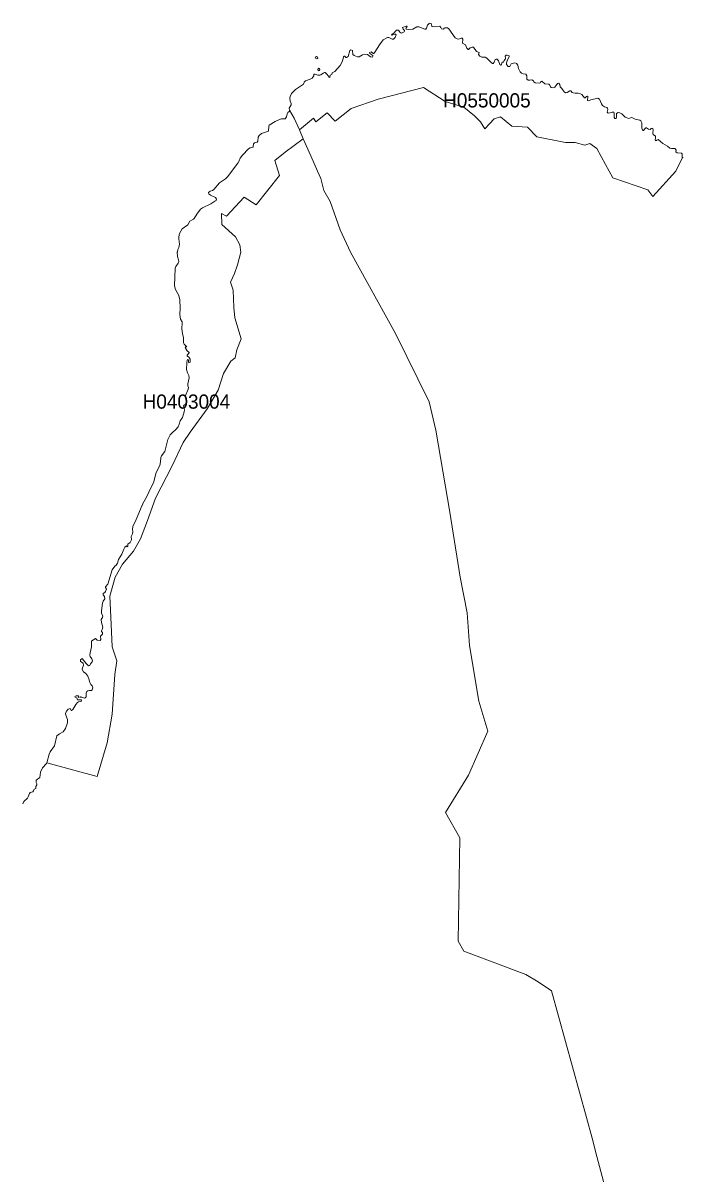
# Model space of a CAD drawing. Extents: x 369010 to 739155, y 6377141 to 6616555.
# Drawn here: x 427565 to 432217, y 6490909 to 6499021 of the extents above; entities that cross this region are included whole.
import ezdxf
from ezdxf.enums import TextEntityAlignment as Align

# ---------------------------------------------------------------- set-up
doc = ezdxf.new("R2010")
doc.units = 0
doc.header["$LTSCALE"] = 40
doc.layers.add('1', color=7, linetype='Continuous', lineweight=13)
doc.layers.add('2', color=7, linetype='Continuous')

msp = doc.modelspace()

# ---------------------------------------------------------------- linework, layer by layer
at = {"layer": '1'}
for points in [[(430567.1, 6498979.73), (430556.34, 6498987.84), (430539.3, 6498986.85), (430533.01, 6498984.2), (430527.88, 6498977.75), (430514.14, 6498980.07), (430510.5, 6498989.83), (430503.71, 6498998.6), (430462.17, 6498993.8), (430449.43, 6498995.79), (430446.45, 6498999.26), (430442.97, 6499017.97), (430433.37, 6499020.61), (430426.92, 6499017.97), (430417.15, 6499004.89), (430409.87, 6498983.71), (430405.4, 6498978.41), (430398.12, 6498978.41), (430355.09, 6498993.8), (430340.03, 6498994.8), (430312.56, 6498977.75), (430281.11, 6498976.09), (430265.22, 6498977.75), (430263.24, 6498982.71), (430271.68, 6498995.79), (430270.35, 6498998.6), (430264.89, 6498998.93), (430240.07, 6498989.83), (430245.2, 6498978.41), (430254.13, 6498968.98), (430253.8, 6498963.68), (430250.49, 6498958.88), (430233.45, 6498949.61), (430227.65, 6498950.94), (430220.37, 6498956.56), (430210.94, 6498969.31), (430197.86, 6498969.97), (430189.75, 6498963.35), (430181.48, 6498952.26), (430167.57, 6498942.66), (430161.62, 6498935.88), (430168.07, 6498934.55), (430182.47, 6498942.17), (430191.08, 6498942.17), (430194.22, 6498937.53), (430187.1, 6498917.67), (430176.68, 6498906.58), (430166.25, 6498906.58), (430142.58, 6498918.99), (430134.8, 6498919.66), (430104.68, 6498902.61), (430077.04, 6498867.03), (430045.6, 6498815.39), (430037.82, 6498806.62), (430033.85, 6498805.96), (430019.12, 6498816.71), (430008.36, 6498812.74), (430009.02, 6498805.62), (430030.87, 6498791.23), (430031.53, 6498788.58), (430027.72, 6498779.81), (430013.66, 6498782.62), (429993.63, 6498798.34), (429974.76, 6498801.32), (429959.04, 6498796.36), (429934.88, 6498781.13), (429923.79, 6498781.96), (429900.29, 6498791.56), (429889.2, 6498799.34), (429886.55, 6498827.8), (429876.78, 6498830.78), (429867.52, 6498826.15), (429856.1, 6498783.94), (429846, 6498776.83), (429841.37, 6498777.49), (429833.26, 6498786.59), (429827.63, 6498786.92), (429824.82, 6498783.28), (429815.88, 6498752), (429799.99, 6498721.88), (429763.25, 6498678.85), (429743.72, 6498670.57), (429742.73, 6498658.16), (429728.99, 6498652.7), (429728.66, 6498637.31), (429723.2, 6498639.29), (429709.46, 6498658.82), (429694.07, 6498672.23), (429689.1, 6498672.23), (429679.67, 6498668.09), (429664.28, 6498655.68), (429657.82, 6498653.69), (429644.09, 6498654.02), (429625.38, 6498659.82), (429616.61, 6498659.48), (429614.63, 6498656.84), (429614.96, 6498648.06), (429602.21, 6498632.34), (429588.48, 6498623.9), (429556.2, 6498612.48)], [(431545.89, 6498501.76), (431543.57, 6498504.08), (431537.12, 6498503.08), (431527.02, 6498492.49), (431522.72, 6498494.15), (431504.18, 6498515.83), (431494.92, 6498522.28), (431478.37, 6498526.25), (431456.69, 6498526.25), (431442.29, 6498528.57), (431436.16, 6498531.72), (431427.06, 6498543.14), (431419.45, 6498543.14), (431400.91, 6498530.06), (431389.16, 6498529.73), (431379.56, 6498536.35), (431362.02, 6498560.18), (431349.94, 6498571.6), (431347.62, 6498586.66), (431342.32, 6498597.42), (431332.23, 6498593.45), (431312.7, 6498568.29), (431303.1, 6498563.49), (431287.21, 6498566.8), (431283.57, 6498570.28), (431278.27, 6498582.69), (431271.49, 6498588.65), (431243.35, 6498593.12), (431220.84, 6498609.83), (431211.41, 6498603.71), (431209.42, 6498599.41), (431203.8, 6498596.76), (431175.16, 6498600.07), (431165.23, 6498606.52), (431162.09, 6498612.15), (431150.67, 6498621.25), (431136.6, 6498616.78), (431125.18, 6498617.45), (431117.24, 6498625.56), (431115.25, 6498633), (431115.25, 6498648.73), (431108.13, 6498660.81), (431090.09, 6498662.13), (431078.67, 6498666.44), (431069.24, 6498675.54), (431058.15, 6498699.04), (431053.19, 6498722.54), (431044.08, 6498734.95), (431031.01, 6498739.26), (431006.85, 6498733.96), (430996.42, 6498713.77), (430985.33, 6498715.09), (430972.59, 6498728.17), (430972.92, 6498738.93), (430976.72, 6498753.33), (430992.78, 6498784.27), (430992.12, 6498788.58), (430977.72, 6498795.03), (430969.94, 6498792.88), (430963.32, 6498787.92), (430966.3, 6498773.52), (430964.64, 6498768.06), (430955.87, 6498755.97), (430951.24, 6498745.05), (430941.14, 6498744.39), (430936.01, 6498723.2), (430932.7, 6498722.54), (430926.08, 6498727.51), (430915.98, 6498753.99), (430907.21, 6498765.08), (430899.27, 6498766.4), (430892.48, 6498762.43), (430886.36, 6498743.89), (430879.08, 6498735.95), (430873.28, 6498736.28), (430865.67, 6498741.57), (430835.38, 6498772.85), (430821.65, 6498780.8), (430799.97, 6498780.47), (430784.74, 6498785.93), (430776.46, 6498797.68), (430780.77, 6498813.73), (430760.41, 6498820.85), (430740.22, 6498850.31), (430730.12, 6498851.3), (430717.71, 6498846.01), (430705.96, 6498834.26), (430701.66, 6498834.26), (430692.22, 6498842.86), (430684.28, 6498866.36), (430663.76, 6498879.44), (430661.77, 6498889.53), (430665.08, 6498895.99), (430666.07, 6498906.91), (430661.11, 6498913.7), (430653, 6498914.36), (430634.13, 6498907.57), (430624.2, 6498909.4), (430611.79, 6498916.35), (430567.1, 6498979.73)], [(429556.2, 6498612.48), (429546.11, 6498604.04), (429545.11, 6498594.44), (429541.8, 6498588.98), (429486.19, 6498552.07), (429457.23, 6498524.6), (429448.13, 6498503.08), (429446.8, 6498490.01), (429448.63, 6498470.31), (429454.25, 6498452.44), (429454.58, 6498444.83), (429440.85, 6498420.33), (429442.5, 6498407.26)], [(429442.5, 6498407.26), (429476.93, 6498349.16), (429512.84, 6498267.74), (429612.14, 6498349.83), (429628.03, 6498323.84), (429709.46, 6498387.06), (429765.23, 6498329.47), (429878.11, 6498417.19), (430067.94, 6498483.22), (430389.02, 6498566.47), (430541.45, 6498466.51), (430672.2, 6498428.44), (430748.33, 6498366.54), (430788.88, 6498323.68), (430819.83, 6498273.69), (430886.36, 6498345.19), (430931.54, 6498359.43), (431010.16, 6498292.73), (431121.87, 6498285.61), (431186.25, 6498218.91), (431388.5, 6498178.53), (431457.35, 6498178.53), (431524.05, 6498159.5), (431559.79, 6498171.41), (431609.78, 6498135.66), (431671.01, 6498023.29), (431721.49, 6497930.6), (431968.42, 6497844.05), (432003.68, 6497798.2), (432166.7, 6497976.45), (432214.36, 6498072.28), (432214.36, 6498072.44), (432210.22, 6498075.75), (432210.56, 6498099.25), (432205.59, 6498104.05), (432176.13, 6498106.7), (432166.7, 6498112.66), (432168.68, 6498124.08), (432164.38, 6498132.19), (432158.59, 6498135.5), (432135.58, 6498135.17), (432123.17, 6498137.48), (432107.61, 6498152.71), (432073.85, 6498172.08), (432041.91, 6498198.56), (432033.14, 6498195.58), (432030.16, 6498191.94), (432022.54, 6498191.27), (432020.06, 6498195.25), (432023.54, 6498212.95), (432021.88, 6498222.39), (432007.65, 6498234.47), (432003.34, 6498246.22), (432006.66, 6498265.09), (432004.01, 6498276.34), (431999.7, 6498278.83), (431993.58, 6498277), (431985.64, 6498269.06), (431972.89, 6498272.7), (431960.48, 6498281.8), (431955.68, 6498281.8), (431947.4, 6498275.35), (431938.3, 6498262.27), (431934.99, 6498262.61), (431931.19, 6498266.74), (431927.21, 6498280.15), (431925.89, 6498316.73), (431919.1, 6498330.46), (431911.49, 6498335.76), (431878.55, 6498342.88), (431856.71, 6498354.3), (431847.44, 6498353.3), (431835.03, 6498346.52), (431809.87, 6498357.27), (431786.04, 6498379.78), (431771.64, 6498388.06), (431760.22, 6498389.05), (431748.8, 6498383.75), (431749.13, 6498359.92), (431745.49, 6498348.5), (431737.38, 6498348.83), (431731.75, 6498354.3), (431732.41, 6498385.08), (431728.61, 6498391.53), (431718.68, 6498392.2), (431704.44, 6498387.4), (431690.38, 6498385.74), (431681.77, 6498391.86), (431686.4, 6498410.57), (431685.08, 6498420), (431680.61, 6498424.97), (431662.57, 6498430.76), (431649.5, 6498439.36), (431642.05, 6498450.12), (431629.31, 6498483.72), (431615.57, 6498491.83), (431567.74, 6498480.08), (431549.86, 6498472.3), (431542.58, 6498473.95), (431545.89, 6498501.76)], [(432219, 6498072.44), (432214.36, 6498072.44), (432214.36, 6498072.28), (432166.7, 6497976.45), (432003.68, 6497798.2), (431968.42, 6497844.05), (431721.49, 6497930.6), (431671.01, 6498023.29), (431609.78, 6498135.66), (431559.79, 6498171.41), (431524.05, 6498159.5), (431457.35, 6498178.53), (431388.5, 6498178.53), (431186.25, 6498218.91), (431121.87, 6498285.61), (431010.16, 6498292.73), (430931.54, 6498359.43), (430886.36, 6498345.19), (430819.83, 6498273.69), (430788.88, 6498323.68), (430748.33, 6498366.54), (430672.2, 6498428.44), (430541.45, 6498466.51), (430389.02, 6498566.47), (430067.94, 6498483.22), (429878.11, 6498417.19), (429765.23, 6498329.47), (429709.46, 6498387.06), (429628.03, 6498323.84), (429612.14, 6498349.83), (429512.84, 6498267.74), (429540.65, 6498204.68), (429593.61, 6498084.69), (429639.95, 6497976.95), (429664.61, 6497924.98), (429684.63, 6497839.74), (429730.98, 6497762.62), (429799.66, 6497561.86), (429872.81, 6497404.8), (430191.24, 6496831.82), (430428.91, 6496351.86), (430473.76, 6496151.77), (430573.56, 6495573.17), (430645.22, 6495114.22), (430695.53, 6494863.32), (430712.74, 6494632.44), (430776.79, 6494241.36), (430841.51, 6494030.34), (430705.63, 6493719.52), (430542.11, 6493457.53), (430644.39, 6493278.12), (430632.31, 6492550.24), (430672.03, 6492480.23), (431108.46, 6492313.9), (431196.35, 6492264.08), (431289.53, 6492200.19), (431537.62, 6491306.47), (431576.18, 6491161.16), (431610.6, 6491031.07), (431666.54, 6490820.22)], [(429442.5, 6498407.26), (429440.52, 6498396.17), (429431.41, 6498389.05), (429426.78, 6498380.11), (429422.31, 6498360.25), (429411.72, 6498345.19), (429387.89, 6498344.53), (429368.36, 6498338.74), (429342.54, 6498327.65), (429300.66, 6498300.84), (429297.69, 6498293.89), (429296.53, 6498259.3), (429245.22, 6498241.92), (429229.5, 6498227.85), (429223.54, 6498214.94), (429220.89, 6498188.46), (429215.43, 6498181.84), (429196.07, 6498175.39), (429188.62, 6498169.1), (429187.29, 6498148.9), (429185.31, 6498146.59), (429165.78, 6498141.29), (429153.37, 6498134.84), (429111.82, 6498088.99), (429095.44, 6498067.81), (429088.32, 6498048.28), (429079.22, 6498031.89), (429007.23, 6497937.72), (428992, 6497923.49), (428950.13, 6497894.03), (428909.58, 6497847.69), (428900.81, 6497840.41), (428885.42, 6497836.1), (428872.67, 6497827), (428874.33, 6497816.9), (428887.4, 6497807.8), (428921.33, 6497790.09), (428929.27, 6497779.67), (428927.62, 6497768.91), (428918.02, 6497764.77), (428889.39, 6497746.4), (428830.47, 6497718.93), (428815.24, 6497707.51), (428789.42, 6497673.74), (428772.04, 6497643.46), (428767.08, 6497638.16), (428741.92, 6497624.09), (428727.03, 6497597.94), (428685.82, 6497569.97), (428668.11, 6497537.86), (428665.29, 6497526.78), (428669.1, 6497524.13), (428663.97, 6497520.65), (428663.31, 6497498.64), (428669.1, 6497462.73), (428662.32, 6497438.23), (428655.36, 6497425.49), (428654.37, 6497408.11), (428651.89, 6497404.63), (428654.04, 6497375.17), (428661.98, 6497351.67), (428662.32, 6497336.61), (428659.67, 6497328.17), (428641.3, 6497304.01), (428638.15, 6497292.26), (428632.86, 6497168.62), (428640.14, 6497143.14), (428664.63, 6497100.11), (428671.42, 6497070.65), (428672.41, 6497011.23), (428670.09, 6496966.71), (428674.73, 6496934.11), (428686.81, 6496913.91), (428687.8, 6496907.29), (428683.83, 6496864.26), (428688.13, 6496831.49), (428696.91, 6496801.54), (428697.24, 6496766.78), (428700.22, 6496758.01), (428720.9, 6496737.82), (428709.98, 6496737.49), (428708.66, 6496734.18), (428722.39, 6496711.01), (428736.79, 6496698.59), (428737.45, 6496694.95), (428721.07, 6496679.89), (428721.4, 6496674.1), (428735.47, 6496663.18), (428742.92, 6496652.09), (428742.42, 6496630.41), (428734.48, 6496625.77), (428730.67, 6496631.89), (428731, 6496645.96), (428724.88, 6496649.93), (428721.4, 6496643.31), (428718.75, 6496625.61), (428718.09, 6496578.6), (428724.71, 6496555.1), (428733.48, 6496537.39), (428737.45, 6496519.85)], [(429540.65, 6498204.68), (429512.84, 6498267.74), (429476.93, 6498349.16), (429442.5, 6498407.26)], [(427988.88, 6494507.82), (427992.19, 6494494.08), (427982.76, 6494469.92), (427982.76, 6494465.45), (427991.86, 6494447.41), (428006.92, 6494435.66), (428020.99, 6494416.46), (428029.43, 6494399.41), (428037.04, 6494372.43), (428043.5, 6494358.37), (428052.1, 6494348.93), (428056.9, 6494335.03), (428053.43, 6494322.12), (428047.63, 6494316.33), (428033.73, 6494316.33), (428021.98, 6494313.02), (428015.53, 6494308.88), (428009.73, 6494297.46), (428011.39, 6494274.79), (428010.06, 6494270.65), (428002.62, 6494263.53), (427996.82, 6494262.87), (427979.28, 6494268.66), (427969.35, 6494269.33), (427967.36, 6494271.31), (427957.27, 6494267.67), (427957.27, 6494278.76), (427939.23, 6494278.76), (427930.46, 6494273.63), (427932.77, 6494270.32), (427944.03, 6494263.86), (427948.33, 6494251.62), (427953.46, 6494249.63), (427974.48, 6494250.62), (427977.96, 6494246.98), (427974.48, 6494238.21), (427956.28, 6494235.73), (427949.16, 6494231.09), (427937.9, 6494218.18), (427916.22, 6494182.93), (427908.11, 6494176.48), (427905.3, 6494176.48), (427898.68, 6494189.39), (427884.45, 6494183.93), (427871.54, 6494171.35), (427865.75, 6494153.14), (427866.41, 6494141.56), (427878.32, 6494112.43), (427878.99, 6494088.43), (427864.42, 6494049.37), (427849.19, 6494026.03), (427822.38, 6494011.14), (427804.34, 6493997.24), (427787.79, 6493925.41), (427756.02, 6493884.03), (427748.9, 6493866.49), (427732.02, 6493806.41), (427732.02, 6493806.41), (428088.84, 6493709.09), (428159.18, 6493948.58), (428193.94, 6494148.51), (428212.31, 6494430.2), (428226.54, 6494526.02), (428193.94, 6494624), (428183.68, 6494833.2), (428177.55, 6494982.15), (428214.3, 6495114.89), (428267.26, 6495206.57), (428344.88, 6495298.43), (428393.21, 6495384.99), (428442.03, 6495513.58), (428499.13, 6495672.63), (428615.48, 6495899.21), (428695.09, 6496064.55), (428743.91, 6496135.88), (428862.24, 6496300.39), (428939.7, 6496433.12), (428978.59, 6496551.46), (429028.91, 6496636.69), (429059.53, 6496661.19), (429071.77, 6496716.3), (429102.39, 6496795.91), (429057.54, 6496942.88), (429051.42, 6497015.7), (429047.28, 6497138.17), (429026.92, 6497195.27), (429055.39, 6497254.36), (429077.9, 6497315.59), (429100.24, 6497405.46), (429094.12, 6497458.42), (429063.5, 6497512.71), (428967.67, 6497600.59), (428963.7, 6497678.05), (429000.27, 6497659.67), (429124.73, 6497794.4), (429208.48, 6497739.28), (429373.65, 6497945.33), (429338.9, 6498052.42), (429412.38, 6498109.68), (429540.65, 6498204.68)], [(431666.54, 6490820.22), (431610.6, 6491031.07), (431576.18, 6491161.16), (431537.62, 6491306.47), (431289.53, 6492200.19), (431196.35, 6492264.08), (431108.46, 6492313.9), (430672.03, 6492480.23), (430632.31, 6492550.24), (430644.39, 6493278.12), (430542.11, 6493457.53), (430705.63, 6493719.52), (430841.51, 6494030.34), (430776.79, 6494241.36), (430712.74, 6494632.44), (430695.53, 6494863.32), (430645.22, 6495114.22), (430573.56, 6495573.17), (430473.76, 6496151.77), (430428.91, 6496351.86), (430191.24, 6496831.82), (429872.81, 6497404.8), (429799.66, 6497561.86), (429730.98, 6497762.62), (429684.63, 6497839.74), (429664.61, 6497924.98), (429639.95, 6497976.95), (429593.61, 6498084.69), (429540.65, 6498204.68), (429412.38, 6498109.68), (429338.9, 6498052.42), (429373.65, 6497945.33), (429208.48, 6497739.28), (429124.73, 6497794.4), (429000.27, 6497659.67), (428963.7, 6497678.05), (428967.67, 6497600.59), (429063.5, 6497512.71), (429094.12, 6497458.42), (429100.24, 6497405.46), (429077.9, 6497315.59), (429055.39, 6497254.36), (429026.92, 6497195.27), (429047.28, 6497138.17), (429051.42, 6497015.7), (429057.54, 6496942.88)], [(429057.54, 6496942.88), (429102.39, 6496795.91), (429071.77, 6496716.3), (429059.53, 6496661.19), (429028.91, 6496636.69), (428978.59, 6496551.46), (428939.7, 6496433.12), (428862.24, 6496300.39), (428743.91, 6496135.88), (428695.09, 6496064.55), (428615.48, 6495899.21), (428499.13, 6495672.63), (428442.03, 6495513.58), (428393.21, 6495384.99), (428344.88, 6495298.43), (428267.26, 6495206.57), (428214.3, 6495114.89), (428177.55, 6494982.15), (428183.68, 6494833.2), (428193.94, 6494624), (428226.54, 6494526.02), (428212.31, 6494430.2), (428193.94, 6494148.51), (428159.18, 6493948.58), (428088.84, 6493709.09), (427732.02, 6493806.41), (427732.02, 6493806.41), (427730.86, 6493802.44), (427703.39, 6493770.17), (427689.48, 6493741.7), (427682.7, 6493703.8), (427657.71, 6493684.27), (427657.71, 6493668.21), (427662.51, 6493657.46), (427661.84, 6493651.66), (427655.39, 6493638.76), (427656.71, 6493626.51), (427643.14, 6493619.72), (427639.83, 6493608.63), (427635.03, 6493601.52), (427616.66, 6493596.72), (427609.88, 6493591.42), (427601.44, 6493566.6), (427595.97, 6493556.5), (427571.31, 6493534.16), (427564.86, 6493516.78)], [(428737.45, 6496519.85), (428726.03, 6496476.65), (428727.03, 6496464.24), (428730.83, 6496452.82), (428729.51, 6496440.08), (428708.99, 6496387.45), (428711.3, 6496376.69), (428717.1, 6496372.22), (428716.77, 6496352.52), (428711.97, 6496336.8), (428696.58, 6496321.91), (428702.53, 6496295.09), (428700.22, 6496279.37), (428688.13, 6496240.15), (428673.07, 6496216.65), (428666.78, 6496193.14), (428657.68, 6496174.44), (428639.81, 6496152.26), (428621.44, 6496137.53), (428602.9, 6496117.34), (428585.85, 6496085.9), (428563.68, 6496001.66), (428542.33, 6495970.87), (428536.53, 6495958.79), (428534.55, 6495928.5), (428529.58, 6495903.02), (428502.77, 6495852.04), (428485.89, 6495780.05), (428467.52, 6495748.77), (428436.57, 6495678.26), (428416.54, 6495646.82), (428408.43, 6495629.77), (428409.76, 6495625.3), (428405.45, 6495622.65), (428363.91, 6495522.03), (428339.09, 6495471.71), (428336.6, 6495450.2), (428338.09, 6495435.8), (428337.27, 6495421.4), (428328, 6495402.7), (428329.98, 6495379.2), (428319.56, 6495358.34), (428304.5, 6495347.25), (428304, 6495330.21), (428300.36, 6495328.55), (428294.73, 6495335.67), (428283.31, 6495326.56), (428275.2, 6495312.33), (428260.8, 6495276.25), (428238.79, 6495239.68), (428230.35, 6495214.19), (428221.58, 6495199.29), (428211.65, 6495193.67), (428193.11, 6495166.52), (428162, 6495064.57), (428147.76, 6495046.37), (428147.76, 6495041.4), (428153.56, 6495031.31), (428147.76, 6495012.93), (428142.47, 6495007.14), (428130.05, 6495000.85), (428130.72, 6494990.1), (428139.82, 6494978.34), (428141.14, 6494962.95), (428130.72, 6494945.74), (428125.42, 6494932.67), (428118.3, 6494877.72), (428117.64, 6494858.19), (428128.4, 6494841.47), (428125.09, 6494829.72), (428116.98, 6494816.65), (428118.97, 6494795.46), (428127.74, 6494763.69), (428123.6, 6494747.3), (428117.31, 6494737.54), (428117.97, 6494732.57), (428125.75, 6494724.46), (428125.09, 6494713.04), (428111.68, 6494699.97), (428113.01, 6494676.47), (428107.88, 6494669.35), (428087.19, 6494672.16), (428076.43, 6494681.76), (428070.64, 6494681.1), (428048.96, 6494664.05), (428048.63, 6494624.83), (428038.2, 6494582.29), (428036.55, 6494565.41), (428038.86, 6494556.81), (428049.29, 6494539.92), (428053.92, 6494524.86), (428053.26, 6494517.42), (428041.18, 6494505), (428035.88, 6494493.25), (428027.77, 6494490.27), (428009.24, 6494506.49), (427981.43, 6494541.58), (427970.01, 6494531.98), (427971.34, 6494520.56), (427988.88, 6494507.82)]]:
    msp.add_lwpolyline(points, dxfattribs=at)
for points in [[(429633, 6498784.61), (429625.38, 6498779.81), (429628.69, 6498771.2), (429635.64, 6498768.72), (429642.76, 6498773.19), (429641.11, 6498780.8)], [(429650.54, 6498702.68), (429642.43, 6498694.24), (429646.4, 6498683.98), (429652.2, 6498684.97), (429656.17, 6498691.92), (429655.51, 6498701.03)]]:
    msp.add_lwpolyline(points, close=True, dxfattribs=at)

# ---------------------------------------------------------------- texts
at = {"layer": '2'}
for s, p in [('H0550005', (430834.58, 6498425.52)), ('H0403004', (428716.77, 6496302.52))]:
    msp.add_text(s, height=100, dxfattribs=at).set_placement(p, align=Align.CENTER)

doc.saveas('drawing.dxf')
